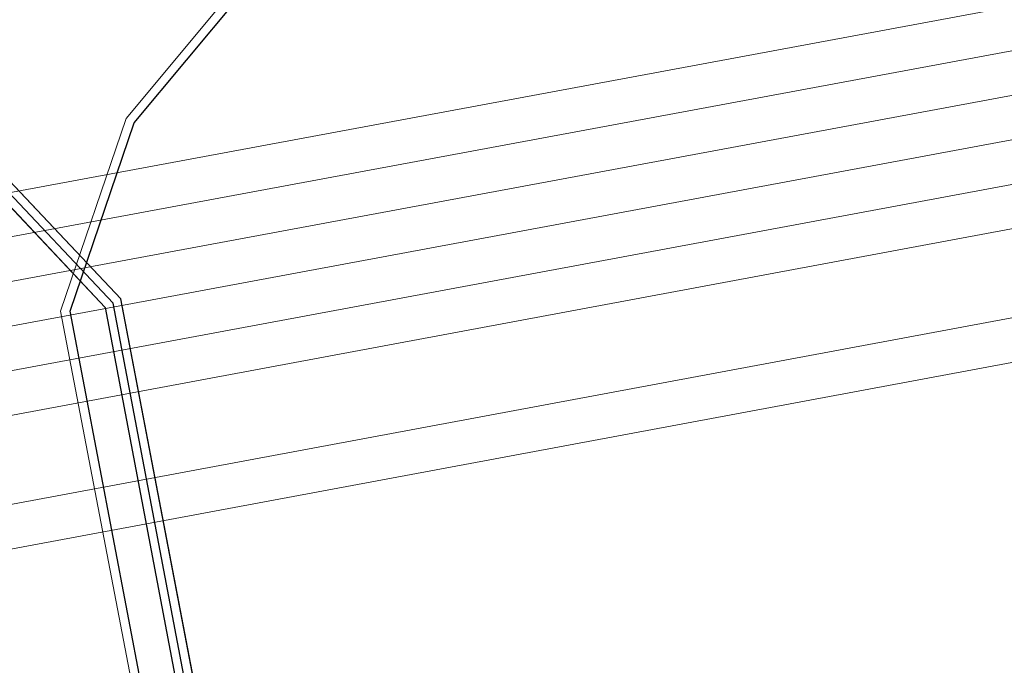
# Model space of a CAD drawing. Header units: metres. Extents: x -502 to 161, y -108 to 174.
# Tile 340 of 656: x -154.378 to -153.253, y -34.168 to -33.431. Entities that reach past the tile are written whole.
import ezdxf

# ---------------------------------------------------------------- set-up
doc = ezdxf.new("R2010")
doc.units = ezdxf.units.M
doc.header["$LTSCALE"] = 0.1
for name, color, linetype in [('BRI31-005.05-5p02-Koordinierung Lageplan 4. BA ZOB West 2022-06-15', 7, 'Continuous'), ('BRI31-005.06-5f07-Koordinierung Lageplan 4. BA ZOB Fernbusbahnh', 7, 'Continuous'), ('BRI32-005.02-5f05-Koordinierung Schemaplan 4 BA ZOB Teilbereich', 7, 'Continuous'), ('BRI32-005.03-5f06-Koordinierung Schemaplan 4 BA ZOB Teilbereich 2 Ost - Bahnhofsallee 2023-01-21', 7, 'Continuous')]:
    doc.layers.add(name, color=color, linetype=linetype)

msp = doc.modelspace()

# ---------------------------------------------------------------- linework, layer by layer
at = {"layer": 'BRI31-005.05-5p02-Koordinierung Lageplan 4. BA ZOB West 2022-06-15', "color": 7, "linetype": 'Continuous', "lineweight": 13, "transparency": 33554687, "flags": 128}
for points in [[(-61.4667, -16.5364), (-61.8967, -16.5874), (-64.8047, -17.0724), (-67.0677, -17.3534), (-81.2107, -19.8354), (-82.4137, -20.0454), (-83.9977, -20.3754), (-88.8717, -21.3944), (-93.5607, -22.0544), (-96.7847, -22.7254), (-98.7487, -23.1054), (-104.2927, -24.2564), (-104.8637, -24.3634), (-122.5617, -27.6464), (-126.0927, -28.3114), (-137.5747, -30.4814), (-151.2867, -33.0514), (-152.1117, -33.2054), (-156.9627, -34.1054), (-163.4867, -33.2114), (-174.4007, -31.5814), (-178.4277, -30.8814)], [(-61.4607, -16.5864), (-61.8897, -16.6374), (-64.7977, -17.1214), (-67.0607, -17.4024), (-81.2017, -19.8844), (-82.4047, -20.0944), (-83.9877, -20.4244), (-88.8627, -21.4434), (-93.5517, -22.1034), (-96.7747, -22.7744), (-98.7387, -23.1544), (-104.2827, -24.3054), (-104.8547, -24.4124), (-122.5527, -27.6954), (-126.0837, -28.3604), (-137.5657, -30.5304), (-151.2777, -33.1004), (-152.1027, -33.2544), (-156.9617, -34.1564), (-163.4937, -33.2604), (-174.4077, -31.6304), (-178.4347, -30.9304)], [(-178.4417, -30.9794), (-174.4147, -31.6794), (-163.5007, -33.3094), (-156.9607, -34.2074), (-152.0937, -33.3034), (-151.2687, -33.1494), (-137.5567, -30.5794), (-126.0747, -28.4094), (-122.5437, -27.7444), (-104.8457, -24.4614), (-104.2727, -24.3544), (-98.7287, -23.2034), (-96.7647, -22.8234), (-93.5427, -22.1524), (-88.8537, -21.4924), (-83.9777, -20.4734), (-82.3957, -20.1434), (-81.1927, -19.9334), (-67.0537, -17.4514), (-64.7907, -17.1704), (-61.8827, -16.6874), (-61.4547, -16.6364)], [(-61.4487, -16.6864), (-61.8757, -16.7374), (-64.7837, -17.2194), (-67.0467, -17.5004), (-81.1837, -19.9824), (-82.3867, -20.1924), (-83.9677, -20.5224), (-88.8447, -21.5414), (-93.5337, -22.2014), (-96.7547, -22.8724), (-98.7187, -23.2524), (-104.2627, -24.4034), (-104.8367, -24.5104), (-122.5347, -27.7934), (-126.0657, -28.4584), (-137.5477, -30.6284), (-151.2597, -33.1984), (-152.0847, -33.3524), (-156.9597, -34.2584), (-163.5077, -33.3584), (-174.4217, -31.7284), (-178.4487, -31.0284)], [(-178.4557, -31.0774), (-174.4287, -31.7774), (-163.5147, -33.4074), (-156.9587, -34.3094), (-152.0757, -33.4014), (-151.2507, -33.2474), (-137.5387, -30.6774), (-126.0567, -28.5074), (-122.5257, -27.8424), (-104.8277, -24.5594), (-104.2527, -24.4524), (-98.7087, -23.3014), (-96.7447, -22.9214), (-93.5247, -22.2504), (-88.8357, -21.5904), (-83.9577, -20.5714), (-82.3777, -20.2414), (-81.1747, -20.0314), (-67.0397, -17.5494), (-64.7767, -17.2684), (-61.8687, -16.7874), (-61.4427, -16.7364)], [(-178.4627, -31.1264), (-174.4357, -31.8264), (-163.5217, -33.4564), (-156.9577, -34.3604), (-152.0667, -33.4504), (-151.2417, -33.2964), (-137.5297, -30.7264), (-126.0477, -28.5564), (-122.5167, -27.8914), (-104.8187, -24.6084), (-104.2427, -24.5014), (-98.6987, -23.3504), (-96.7347, -22.9704), (-93.5157, -22.2994), (-88.8267, -21.6394), (-83.9477, -20.6204), (-82.3687, -20.2904), (-81.1657, -20.0804), (-67.0327, -17.5984), (-64.7697, -17.3174), (-61.8617, -16.8374), (-61.4367, -16.7864)], [(-96.7147, -23.0684), (-98.6787, -23.4484), (-104.2227, -24.5994), (-104.8007, -24.7064), (-122.4987, -27.9894), (-126.0287, -28.6544), (-137.5117, -30.8244), (-151.2237, -33.3944), (-152.0487, -33.5484), (-156.9557, -34.4624), (-163.5357, -33.5544), (-174.4497, -31.9244), (-178.4697, -31.1754)], [(-96.7047, -23.1184), (-98.6687, -23.4984), (-104.2127, -24.6474), (-104.7917, -24.7554), (-122.4897, -28.0384), (-126.0197, -28.7034), (-137.5027, -30.8734), (-151.2147, -33.4434), (-152.0397, -33.5974), (-156.9547, -34.5134), (-163.5427, -33.6034), (-174.4567, -31.9734), (-178.4767, -31.2244)]]:
    msp.add_lwpolyline(points, dxfattribs=at)
at = {"layer": 'BRI31-005.05-5p02-Koordinierung Lageplan 4. BA ZOB West 2022-06-15', "color": 35, "linetype": 'Continuous', "lineweight": 13, "true_color": 0x99724c, "transparency": 33554687, "flags": 128}
msp.add_lwpolyline([(-93.6127, -21.7884), (-104.3697, -23.9484), (-121.7017, -27.2444), (-122.6047, -27.4114), (-126.1367, -28.0704), (-137.6187, -30.2484), (-150.2757, -32.6424), (-151.8707, -32.9484), (-154.1167, -33.3754), (-154.2567, -33.5434), (-154.3317, -33.7634), (-154.1997, -34.4534), (-153.5657, -37.8804), (-153.2087, -40.8104), (-153.0367, -41.2454), (-151.5157, -44.7774), (-150.4287, -47.2014), (-149.9687, -47.5874), (-147.5347, -48.6044)], dxfattribs=at)
at = {"layer": 'BRI31-005.05-5p02-Koordinierung Lageplan 4. BA ZOB West 2022-06-15', "color": 114, "linetype": 'Continuous', "lineweight": 25, "true_color": 0x00994c, "transparency": 33554687, "flags": 128}
msp.add_lwpolyline([(-147.5077, -48.5404), (-149.9317, -47.5274), (-150.3717, -47.1584), (-151.4517, -44.7494), (-152.9727, -41.2184), (-153.1397, -40.7934), (-153.4967, -37.8694), (-154.1307, -34.4404), (-154.2627, -33.7494), (-154.4377, -33.5644), (-154.7687, -33.4994), (-154.8317, -33.5104), (-157.0407, -33.9304), (-163.2697, -33.0124), (-174.3777, -31.4124), (-178.4117, -30.7734)], dxfattribs=at)
at = {"layer": 'BRI31-005.05-5p02-Koordinierung Lageplan 4. BA ZOB West 2022-06-15', "color": 1, "linetype": 'Continuous', "lineweight": 25, "true_color": 0xff0000, "transparency": 33554687, "flags": 128}
msp.add_lwpolyline([(-178.4147, -30.7934), (-174.3807, -31.4324), (-163.2727, -33.0324), (-157.0397, -33.9514), (-154.8247, -33.5304), (-154.7707, -33.5194), (-154.4477, -33.5824), (-154.2807, -33.7594), (-154.1507, -34.4444), (-153.5167, -37.8734), (-153.1597, -40.7974), (-152.9907, -41.2264), (-151.4697, -44.7574), (-150.3877, -47.1704), (-149.9417, -47.5454), (-147.5157, -48.5584), (-147.0537, -48.7424), (-146.8017, -48.9034), (-146.4007, -48.9914), (-146.0877, -48.9824), (-145.5437, -48.6024), (-144.8637, -48.2134), (-142.8837, -47.8324)], dxfattribs=at)
at = {"layer": 'BRI31-005.05-5p02-Koordinierung Lageplan 4. BA ZOB West 2022-06-15', "color": 250, "linetype": 'Continuous', "lineweight": 25, "true_color": 0x333333, "transparency": 33554687, "flags": 128}
for points in [[(-147.5307, -48.5954), (-149.9627, -47.5794), (-150.4207, -47.1954), (-151.5067, -44.7734), (-153.0277, -41.2414), (-153.1987, -40.8074), (-153.5557, -37.8794), (-154.1897, -34.4514), (-154.3207, -33.7634), (-154.2477, -33.5484), (-154.1107, -33.3844)], [(-147.5117, -48.5494), (-149.9367, -47.5364), (-150.3797, -47.1644), (-151.4607, -44.7534), (-152.9817, -41.2224), (-153.1497, -40.7954), (-153.5067, -37.8714), (-154.1407, -34.4424), (-154.2717, -33.7544), (-154.4427, -33.5734), (-154.7687, -33.5094)]]:
    msp.add_lwpolyline(points, dxfattribs=at)
at = {"layer": 'BRI31-005.06-5f07-Koordinierung Lageplan 4. BA ZOB Fernbusbahnh', "color": 7, "linetype": 'Continuous', "lineweight": 9, "transparency": 33554687, "flags": 128}
for points in [[(-61.4667, -16.5364), (-61.8967, -16.5874), (-64.8047, -17.0724), (-67.0677, -17.3534), (-81.2107, -19.8354), (-82.4137, -20.0454), (-83.9977, -20.3754), (-88.8717, -21.3944), (-93.5607, -22.0544), (-96.7847, -22.7254), (-98.7487, -23.1054), (-104.2927, -24.2564), (-104.8637, -24.3634), (-122.5617, -27.6464), (-126.0927, -28.3114), (-137.5747, -30.4814), (-151.2867, -33.0514), (-152.1117, -33.2054), (-156.9627, -34.1054), (-163.4867, -33.2114), (-174.4007, -31.5814), (-178.4277, -30.8814)], [(-61.4607, -16.5864), (-61.8897, -16.6374), (-64.7977, -17.1214), (-67.0607, -17.4024), (-81.2017, -19.8844), (-82.4047, -20.0944), (-83.9877, -20.4244), (-88.8627, -21.4434), (-93.5517, -22.1034), (-96.7747, -22.7744), (-98.7387, -23.1544), (-104.2827, -24.3054), (-104.8547, -24.4124), (-122.5527, -27.6954), (-126.0837, -28.3604), (-137.5657, -30.5304), (-151.2777, -33.1004), (-152.1027, -33.2544), (-156.9617, -34.1564), (-163.4937, -33.2604), (-174.4077, -31.6304), (-178.4347, -30.9304)], [(-178.4417, -30.9794), (-174.4147, -31.6794), (-163.5007, -33.3094), (-156.9607, -34.2074), (-152.0937, -33.3034), (-151.2687, -33.1494), (-137.5567, -30.5794), (-126.0747, -28.4094), (-122.5437, -27.7444), (-104.8457, -24.4614), (-104.2727, -24.3544), (-98.7287, -23.2034), (-96.7647, -22.8234), (-93.5427, -22.1524), (-88.8537, -21.4924), (-83.9777, -20.4734), (-82.3957, -20.1434), (-81.1927, -19.9334), (-67.0537, -17.4514), (-64.7907, -17.1704), (-61.8827, -16.6874), (-61.4547, -16.6364)], [(-61.4487, -16.6864), (-61.8757, -16.7374), (-64.7837, -17.2194), (-67.0467, -17.5004), (-81.1837, -19.9824), (-82.3867, -20.1924), (-83.9677, -20.5224), (-88.8447, -21.5414), (-93.5337, -22.2014), (-96.7547, -22.8724), (-98.7187, -23.2524), (-104.2627, -24.4034), (-104.8367, -24.5104), (-122.5347, -27.7934), (-126.0657, -28.4584), (-137.5477, -30.6284), (-151.2597, -33.1984), (-152.0847, -33.3524), (-156.9597, -34.2584), (-163.5077, -33.3584), (-174.4217, -31.7284), (-178.4487, -31.0284)], [(-178.4557, -31.0774), (-174.4287, -31.7774), (-163.5147, -33.4074), (-156.9587, -34.3094), (-152.0757, -33.4014), (-151.2507, -33.2474), (-137.5387, -30.6774), (-126.0567, -28.5074), (-122.5257, -27.8424), (-104.8277, -24.5594), (-104.2527, -24.4524), (-98.7087, -23.3014), (-96.7447, -22.9214), (-93.5247, -22.2504), (-88.8357, -21.5904), (-83.9577, -20.5714), (-82.3777, -20.2414), (-81.1747, -20.0314), (-67.0397, -17.5494), (-64.7767, -17.2684), (-61.8687, -16.7874), (-61.4427, -16.7364)], [(-178.4627, -31.1264), (-174.4357, -31.8264), (-163.5217, -33.4564), (-156.9577, -34.3604), (-152.0667, -33.4504), (-151.2417, -33.2964), (-137.5297, -30.7264), (-126.0477, -28.5564), (-122.5167, -27.8914), (-104.8187, -24.6084), (-104.2427, -24.5014), (-98.6987, -23.3504), (-96.7347, -22.9704), (-93.5157, -22.2994), (-88.8267, -21.6394), (-83.9477, -20.6204), (-82.3687, -20.2904), (-81.1657, -20.0804), (-67.0327, -17.5984), (-64.7697, -17.3174), (-61.8617, -16.8374), (-61.4367, -16.7864)], [(-96.7147, -23.0684), (-98.6787, -23.4484), (-104.2227, -24.5994), (-104.8007, -24.7064), (-122.4987, -27.9894), (-126.0287, -28.6544), (-137.5117, -30.8244), (-151.2237, -33.3944), (-152.0487, -33.5484), (-156.9557, -34.4624), (-163.5357, -33.5544), (-174.4497, -31.9244), (-178.4697, -31.1754)], [(-96.7047, -23.1184), (-98.6687, -23.4984), (-104.2127, -24.6474), (-104.7917, -24.7554), (-122.4897, -28.0384), (-126.0197, -28.7034), (-137.5027, -30.8734), (-151.2147, -33.4434), (-152.0397, -33.5974), (-156.9547, -34.5134), (-163.5427, -33.6034), (-174.4567, -31.9734), (-178.4767, -31.2244)]]:
    msp.add_lwpolyline(points, dxfattribs=at)
at = {"layer": 'BRI31-005.06-5f07-Koordinierung Lageplan 4. BA ZOB Fernbusbahnh', "color": 114, "linetype": 'Continuous', "lineweight": 20, "true_color": 0x00994c, "transparency": 33554687, "flags": 128}
msp.add_lwpolyline([(-147.5077, -48.5404), (-149.9317, -47.5274), (-150.3717, -47.1584), (-151.4517, -44.7494), (-152.9727, -41.2184), (-153.1397, -40.7934), (-153.4967, -37.8694), (-154.1307, -34.4404), (-154.2627, -33.7494), (-154.4377, -33.5644), (-154.7687, -33.4994), (-154.8317, -33.5104), (-157.0407, -33.9304), (-163.2697, -33.0124), (-174.3777, -31.4124), (-178.4117, -30.7734)], dxfattribs=at)
at = {"layer": 'BRI31-005.06-5f07-Koordinierung Lageplan 4. BA ZOB Fernbusbahnh', "color": 1, "linetype": 'Continuous', "lineweight": 20, "true_color": 0xff0000, "transparency": 33554687, "flags": 128}
msp.add_lwpolyline([(-178.4147, -30.7934), (-174.3807, -31.4324), (-163.2727, -33.0324), (-157.0397, -33.9514), (-154.8247, -33.5304), (-154.7707, -33.5194), (-154.4477, -33.5824), (-154.2807, -33.7594), (-154.1507, -34.4444), (-153.5167, -37.8734), (-153.1597, -40.7974), (-152.9907, -41.2264), (-151.4697, -44.7574), (-150.3877, -47.1704), (-149.9417, -47.5454), (-147.5157, -48.5584), (-147.0537, -48.7424), (-146.8017, -48.9034), (-146.4007, -48.9914), (-146.0877, -48.9824), (-145.5437, -48.6024), (-144.8637, -48.2134), (-142.8837, -47.8324)], dxfattribs=at)
at = {"layer": 'BRI32-005.02-5f05-Koordinierung Schemaplan 4 BA ZOB Teilbereich', "color": 35, "linetype": 'Continuous', "lineweight": 13, "true_color": 0x99724c, "transparency": 33554687, "flags": 128}
msp.add_lwpolyline([(-93.6127, -21.7884), (-104.3697, -23.9484), (-121.7017, -27.2444), (-122.6047, -27.4114), (-126.1367, -28.0704), (-137.6187, -30.2484), (-150.2757, -32.6424), (-151.8707, -32.9484), (-154.1167, -33.3754), (-154.2567, -33.5434), (-154.3317, -33.7634), (-154.1997, -34.4534), (-153.5657, -37.8804), (-153.2087, -40.8104), (-153.0367, -41.2454), (-151.5157, -44.7774), (-150.4287, -47.2014), (-149.9687, -47.5874), (-147.5347, -48.6044)], dxfattribs=at)
at = {"layer": 'BRI32-005.02-5f05-Koordinierung Schemaplan 4 BA ZOB Teilbereich', "color": 7, "linetype": 'Continuous', "lineweight": 13, "transparency": 33554687, "flags": 128}
for points in [[(-96.7147, -23.0684), (-98.6787, -23.4484), (-104.2227, -24.5994), (-104.8007, -24.7064), (-122.4987, -27.9894), (-126.0287, -28.6544), (-137.5117, -30.8244), (-151.2237, -33.3944), (-152.0487, -33.5484), (-156.9557, -34.4624), (-163.5357, -33.5544), (-174.4497, -31.9244), (-178.4697, -31.1754)], [(-96.7047, -23.1184), (-98.6687, -23.4984), (-104.2127, -24.6474), (-104.7917, -24.7554), (-122.4897, -28.0384), (-126.0197, -28.7034), (-137.5027, -30.8734), (-151.2147, -33.4434), (-152.0397, -33.5974), (-156.9547, -34.5134), (-163.5427, -33.6034), (-174.4567, -31.9734), (-178.4767, -31.2244)]]:
    msp.add_lwpolyline(points, dxfattribs=at)
at = {"layer": 'BRI32-005.03-5f06-Koordinierung Schemaplan 4 BA ZOB Teilbereich 2 Ost - Bahnhofsallee 2023-01-21', "color": 7, "linetype": 'Continuous', "lineweight": 9, "transparency": 33554687, "flags": 128}
for points in [[(-61.4667, -16.5364), (-61.8967, -16.5874), (-64.8047, -17.0724), (-67.0677, -17.3534), (-81.2107, -19.8354), (-82.4137, -20.0454), (-83.9977, -20.3754), (-88.8717, -21.3944), (-93.5607, -22.0544), (-96.7847, -22.7254), (-98.7487, -23.1054), (-104.2927, -24.2564), (-104.8637, -24.3634), (-122.5617, -27.6464), (-126.0927, -28.3114), (-137.5747, -30.4814), (-151.2867, -33.0514), (-152.1117, -33.2054), (-156.9627, -34.1054), (-163.4867, -33.2114), (-174.4007, -31.5814), (-178.4277, -30.8814)], [(-61.4607, -16.5864), (-61.8897, -16.6374), (-64.7977, -17.1214), (-67.0607, -17.4024), (-81.2017, -19.8844), (-82.4047, -20.0944), (-83.9877, -20.4244), (-88.8627, -21.4434), (-93.5517, -22.1034), (-96.7747, -22.7744), (-98.7387, -23.1544), (-104.2827, -24.3054), (-104.8547, -24.4124), (-122.5527, -27.6954), (-126.0837, -28.3604), (-137.5657, -30.5304), (-151.2777, -33.1004), (-152.1027, -33.2544), (-156.9617, -34.1564), (-163.4937, -33.2604), (-174.4077, -31.6304), (-178.4347, -30.9304)], [(-178.4417, -30.9794), (-174.4147, -31.6794), (-163.5007, -33.3094), (-156.9607, -34.2074), (-152.0937, -33.3034), (-151.2687, -33.1494), (-137.5567, -30.5794), (-126.0747, -28.4094), (-122.5437, -27.7444), (-104.8457, -24.4614), (-104.2727, -24.3544), (-98.7287, -23.2034), (-96.7647, -22.8234), (-93.5427, -22.1524), (-88.8537, -21.4924), (-83.9777, -20.4734), (-82.3957, -20.1434), (-81.1927, -19.9334), (-67.0537, -17.4514), (-64.7907, -17.1704), (-61.8827, -16.6874), (-61.4547, -16.6364)], [(-61.4487, -16.6864), (-61.8757, -16.7374), (-64.7837, -17.2194), (-67.0467, -17.5004), (-81.1837, -19.9824), (-82.3867, -20.1924), (-83.9677, -20.5224), (-88.8447, -21.5414), (-93.5337, -22.2014), (-96.7547, -22.8724), (-98.7187, -23.2524), (-104.2627, -24.4034), (-104.8367, -24.5104), (-122.5347, -27.7934), (-126.0657, -28.4584), (-137.5477, -30.6284), (-151.2597, -33.1984), (-152.0847, -33.3524), (-156.9597, -34.2584), (-163.5077, -33.3584), (-174.4217, -31.7284), (-178.4487, -31.0284)], [(-178.4557, -31.0774), (-174.4287, -31.7774), (-163.5147, -33.4074), (-156.9587, -34.3094), (-152.0757, -33.4014), (-151.2507, -33.2474), (-137.5387, -30.6774), (-126.0567, -28.5074), (-122.5257, -27.8424), (-104.8277, -24.5594), (-104.2527, -24.4524), (-98.7087, -23.3014), (-96.7447, -22.9214), (-93.5247, -22.2504), (-88.8357, -21.5904), (-83.9577, -20.5714), (-82.3777, -20.2414), (-81.1747, -20.0314), (-67.0397, -17.5494), (-64.7767, -17.2684), (-61.8687, -16.7874), (-61.4427, -16.7364)], [(-178.4627, -31.1264), (-174.4357, -31.8264), (-163.5217, -33.4564), (-156.9577, -34.3604), (-152.0667, -33.4504), (-151.2417, -33.2964), (-137.5297, -30.7264), (-126.0477, -28.5564), (-122.5167, -27.8914), (-104.8187, -24.6084), (-104.2427, -24.5014), (-98.6987, -23.3504), (-96.7347, -22.9704), (-93.5157, -22.2994), (-88.8267, -21.6394), (-83.9477, -20.6204), (-82.3687, -20.2904), (-81.1657, -20.0804), (-67.0327, -17.5984), (-64.7697, -17.3174), (-61.8617, -16.8374), (-61.4367, -16.7864)], [(-96.7147, -23.0684), (-98.6787, -23.4484), (-104.2227, -24.5994), (-104.8007, -24.7064), (-122.4987, -27.9894), (-126.0287, -28.6544), (-137.5117, -30.8244), (-151.2237, -33.3944), (-152.0487, -33.5484), (-156.9557, -34.4624), (-163.5357, -33.5544), (-174.4497, -31.9244), (-178.4697, -31.1754)], [(-96.7047, -23.1184), (-98.6687, -23.4984), (-104.2127, -24.6474), (-104.7917, -24.7554), (-122.4897, -28.0384), (-126.0197, -28.7034), (-137.5027, -30.8734), (-151.2147, -33.4434), (-152.0397, -33.5974), (-156.9547, -34.5134), (-163.5427, -33.6034), (-174.4567, -31.9734), (-178.4767, -31.2244)]]:
    msp.add_lwpolyline(points, dxfattribs=at)
at = {"layer": 'BRI32-005.03-5f06-Koordinierung Schemaplan 4 BA ZOB Teilbereich 2 Ost - Bahnhofsallee 2023-01-21', "color": 35, "linetype": 'Continuous', "lineweight": 9, "true_color": 0x99724c, "transparency": 33554687, "flags": 128}
msp.add_lwpolyline([(-93.6127, -21.7884), (-104.3697, -23.9484), (-121.7017, -27.2444), (-122.6047, -27.4114), (-126.1367, -28.0704), (-137.6187, -30.2484), (-150.2757, -32.6424), (-151.8707, -32.9484), (-154.1167, -33.3754), (-154.2567, -33.5434), (-154.3317, -33.7634), (-154.1997, -34.4534), (-153.5657, -37.8804), (-153.2087, -40.8104), (-153.0367, -41.2454), (-151.5157, -44.7774), (-150.4287, -47.2014), (-149.9687, -47.5874), (-147.5347, -48.6044)], dxfattribs=at)

doc.saveas('drawing.dxf')
